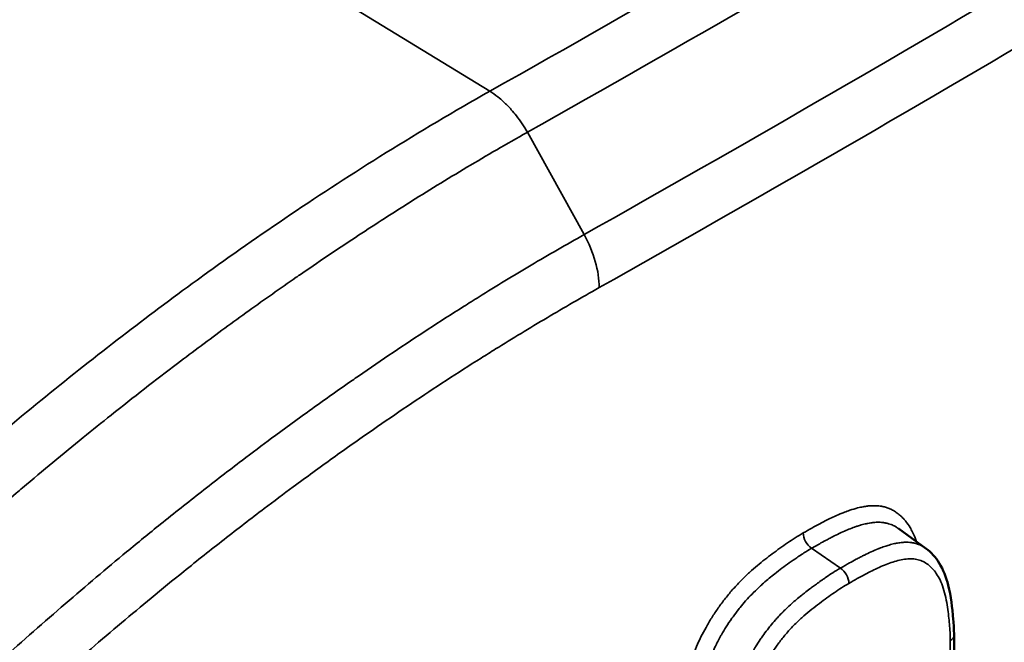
# Model space of a CAD drawing. Header units: millimetres. Extents: x 38 to 2514, y 38 to 1622.
# Tile 289 of 310: x 1743.77 to 1751.39, y 1263.14 to 1267.96. Entities that reach past the tile are written whole.
import ezdxf

# ---------------------------------------------------------------- set-up
doc = ezdxf.new("R2010")
doc.units = ezdxf.units.MM
doc.header["$LTSCALE"] = 7.692308
doc.layers.add('Visible (ISO)', color=7, linetype='Continuous', lineweight=50)
doc.layers.add('Visible Narrow (ISO)', color=7, linetype='Continuous', lineweight=35)

msp = doc.modelspace()

# ---------------------------------------------------------------- linework, layer by layer
at = {"layer": 'Visible (ISO)'}
for p, q in [((1750.5677, 1264.0209), (1750.7786, 1263.8679)), ((1750.9967, 1258.4765), (1750.9967, 1263.1964))]:
    msp.add_line(p, q, dxfattribs=at)
msp.add_open_spline([(1750.5677, 1264.0209), (1750.5677, 1264.0209), (1750.5677, 1264.021), (1750.5676, 1264.021)], degree=3, dxfattribs=at)
msp.add_open_spline([(1750.7784, 1263.8681), (1750.8201, 1263.8378), (1750.8543, 1263.7987), (1750.9134, 1263.7037), (1750.9362, 1263.6446), (1750.9731, 1263.4987), (1750.9832, 1263.4098), (1750.9942, 1263.2795), (1750.9967, 1263.2387), (1750.9967, 1263.1964)], degree=3, knots=[0, 0, 0, 0, 0.0217958, 0.0217958, 0.04721049, 0.04721049, 0.08176892, 0.08176892, 0.09685027, 0.09685027, 0.09685027, 0.09685027], dxfattribs=at)
at = {"layer": 'Visible Narrow (ISO)'}
for p, q in [((1740.8808, 1271.3894), (1747.4074, 1267.4029)), ((1747.6972, 1267.0856), (1748.1357, 1266.2945)), ((1750.7128, 1263.9023), (1750.7128, 1263.9024)), ((1749.8948, 1263.8689), (1750.1189, 1263.7164)), ((1750.9677, 1258.4358), (1750.9677, 1263.1558))]:
    msp.add_line(p, q, dxfattribs=at)
for centre, major_axis, ratio, start_param, end_param in [((1608.8296, 1355.133), (198.5474, -6.1112), 0.597148, 5.503145, 5.528576), ((1608.8243, 1354.9892), (198.9655, -6.1136), 0.597115, 5.503136, 5.528522), ((1608.8132, 1354.4696), (-199.6096, 6.119), 0.59707, 2.3615, 2.386886), ((1608.6371, 1348.563), (-200, 0.0003), 0.577349, 2.343509, 2.368881), ((1747.8342, 1266.1326), (-0.2941, 0.523), 0.570208, 3.933449, 4.701395), ((1749.901, 1263.9467), (0.0499, -0.0867), 0.576419, 3.927795, 5.411325), ((1750.1127, 1263.6386), (-0.0499, 0.0867), 0.576419, 3.927796, 5.411326), ((1750.8967, 1263.1964), (0.1, 0), 0.57735, 5.501714, 6.283248)]:
    msp.add_ellipse(centre, major_axis=major_axis, ratio=ratio, start_param=start_param, end_param=end_param, dxfattribs=at)
for points, knots in [([(1742.7336, 1263.9776), (1742.9531, 1264.1768), (1743.1671, 1264.3653), (1743.3725, 1264.5415), (1743.5779, 1264.7176), (1743.7746, 1264.8816), (1743.9707, 1265.0408), (1744.1667, 1265.2001), (1744.3621, 1265.3546), (1744.5632, 1265.509), (1744.7507, 1265.6531), (1744.9431, 1265.7972), (1745.1436, 1265.9428), (1745.1581, 1265.9533), (1745.1725, 1265.9638), (1745.1871, 1265.9743), (1745.4033, 1266.1307), (1745.6292, 1266.289), (1745.8655, 1266.4484), (1746.1018, 1266.6077), (1746.3484, 1266.7681), (1746.6055, 1266.9278), (1746.8626, 1267.0876), (1747.1301, 1267.2467), (1747.4074, 1267.4029)], [0, 0, 0, 0, 0.142857, 0.142857, 0.142857, 0.285714, 0.285714, 0.285714, 0.428571, 0.428571, 0.428571, 0.561827, 0.561827, 0.561827, 0.571429, 0.571429, 0.571429, 0.714286, 0.714286, 0.714286, 0.857143, 0.857143, 0.857143, 1, 1, 1, 1]), ([(1747.4074, 1267.4029), (1747.4285, 1267.3898), (1747.4495, 1267.3749), (1747.4702, 1267.3584), (1747.485, 1267.3467), (1747.4996, 1267.3341), (1747.514, 1267.3208), (1747.5343, 1267.3019), (1747.5541, 1267.2816), (1747.5733, 1267.26), (1747.5868, 1267.2448), (1747.5999, 1267.229), (1747.6127, 1267.2126), (1747.6436, 1267.173), (1747.6721, 1267.1302), (1747.6972, 1267.0856)], [0, 0, 0, 0, 0.194704, 0.194704, 0.194704, 0.333333, 0.333333, 0.333333, 0.528959, 0.528959, 0.528959, 0.666667, 0.666667, 0.666667, 1, 1, 1, 1]), ([(1743.0574, 1263.6904), (1743.174, 1263.796), (1743.2893, 1263.8988), (1743.5188, 1264.1004), (1743.6329, 1264.199), (1743.7609, 1264.3082), (1743.7773, 1264.3221), (1743.7936, 1264.3359), (1743.873, 1264.4033), (1743.9511, 1264.4688), (1744.1068, 1264.5981), (1744.1844, 1264.6618), (1744.334, 1264.7833), (1744.406, 1264.8412), (1744.4789, 1264.8993), (1744.4796, 1264.8998), (1744.5651, 1264.9679), (1744.6502, 1265.0349), (1744.8208, 1265.1674), (1744.9062, 1265.2331), (1745.0527, 1265.3442), (1745.1131, 1265.3896), (1745.1749, 1265.4357), (1745.1756, 1265.4361), (1745.2962, 1265.526), (1745.4191, 1265.616), (1745.664, 1265.7919), (1745.7856, 1265.8778), (1745.9185, 1265.9697), (1745.9267, 1265.9754), (1745.9349, 1265.9811), (1746.0753, 1266.078), (1746.2196, 1266.1754), (1746.4996, 1266.36), (1746.6352, 1266.4475), (1746.7739, 1266.5348), (1746.9229, 1266.6287), (1747.0748, 1266.722), (1747.3821, 1266.9055), (1747.5378, 1266.9959), (1747.6967, 1267.0853), (1747.6972, 1267.0856)], [0, 0, 0, 0, 0.076718, 0.076718, 0.155143, 0.155143, 0.166667, 0.166667, 0.166667, 0.222803, 0.222803, 0.27971, 0.27971, 0.332814, 0.332814, 0.333333, 0.333333, 0.395696, 0.395696, 0.457152, 0.457152, 0.499545, 0.499545, 0.5, 0.5, 0.583137, 0.583137, 0.661516, 0.661516, 0.666667, 0.666667, 0.666667, 0.754637, 0.754637, 0.833001, 0.833333, 0.833333, 0.91754, 0.91754, 0.999738, 1, 1, 1, 1]), ([(1748.1357, 1266.2945), (1748.1356, 1266.2945), (1748.1356, 1266.2945), (1747.9973, 1266.2166), (1747.8607, 1266.1376), (1747.5897, 1265.9769), (1747.4553, 1265.8951), (1747.2833, 1265.788), (1747.2432, 1265.7629), (1747.1108, 1265.6793), (1747.0197, 1265.6209), (1746.8387, 1265.503), (1746.7488, 1265.4435), (1746.5696, 1265.3231), (1746.4802, 1265.2622), (1746.3748, 1265.1893), (1746.3586, 1265.178), (1746.239, 1265.0949), (1746.1358, 1265.022), (1745.9294, 1264.8738), (1745.8264, 1264.7987), (1745.6461, 1264.6651), (1745.5691, 1264.6074), (1745.3877, 1264.4699), (1745.2827, 1264.389), (1745.0724, 1264.2246), (1744.9671, 1264.141), (1744.7741, 1263.9854), (1744.6869, 1263.9142), (1744.4437, 1263.7132), (1744.2853, 1263.5795), (1743.9622, 1263.3005), (1743.7976, 1263.1553), (1743.6302, 1263.0041)], [0.0000003, 0.0000003, 0.0000003, 0.0000003, 0.0000005, 0.0000005, 0.085837, 0.085837, 0.1732053, 0.1732053, 0.2, 0.2, 0.262248, 0.262248, 0.3251241, 0.3251241, 0.3884882, 0.3884882, 0.4, 0.4, 0.4734124, 0.4734124, 0.5462612, 0.5462612, 0.6, 0.6, 0.6722115, 0.6722115, 0.7429219, 0.7429219, 0.8, 0.8, 0.8999941, 0.8999941, 1, 1, 1, 1]), ([(1748.2531, 1265.8844), (1748.1165, 1265.8077), (1747.9818, 1265.7298), (1747.8493, 1265.6513), (1747.7144, 1265.5713), (1747.5818, 1265.4907), (1747.452, 1265.4099), (1747.4144, 1265.3865), (1747.377, 1265.363), (1747.3398, 1265.3396), (1747.2486, 1265.2821), (1747.1588, 1265.2246), (1747.0701, 1265.1668), (1746.9805, 1265.1085), (1746.892, 1265.0499), (1746.804, 1264.9909), (1746.7153, 1264.9314), (1746.6273, 1264.8714), (1746.5393, 1264.8106), (1746.525, 1264.8007), (1746.5107, 1264.7908), (1746.4964, 1264.7809), (1746.3947, 1264.7103), (1746.2931, 1264.6386), (1746.1912, 1264.5655), (1746.0901, 1264.493), (1745.9887, 1264.4191), (1745.8865, 1264.3435), (1745.8125, 1264.2887), (1745.7381, 1264.233), (1745.6632, 1264.1763), (1745.5605, 1264.0985), (1745.457, 1264.0189), (1745.3521, 1263.937), (1745.2495, 1263.8568), (1745.1456, 1263.7744), (1745.0402, 1263.6895), (1744.9572, 1263.6226), (1744.8732, 1263.5542), (1744.7882, 1263.484), (1744.6365, 1263.3588), (1744.4814, 1263.228), (1744.3231, 1263.0916), (1744.1649, 1262.9551), (1744.0036, 1262.813), (1743.8396, 1262.6651)], [0, 0, 0, 0, 0.086455, 0.086455, 0.086455, 0.1744723, 0.1744723, 0.1744723, 0.2, 0.2, 0.2, 0.2626259, 0.2626259, 0.2626259, 0.3258848, 0.3258848, 0.3258848, 0.3896323, 0.3896323, 0.3896323, 0.4, 0.4, 0.4, 0.4737505, 0.4737505, 0.4737505, 0.5469319, 0.5469319, 0.5469319, 0.6, 0.6, 0.6, 0.6727269, 0.6727269, 0.6727269, 0.7439348, 0.7439348, 0.7439348, 0.8, 0.8, 0.8, 0.9, 0.9, 0.9, 1, 1, 1, 1]), ([(1750.7071, 1263.9198), (1750.7035, 1263.9303), (1750.6996, 1263.9407), (1750.6956, 1263.9508), (1750.6895, 1263.9659), (1750.683, 1263.9803), (1750.6761, 1263.9941), (1750.6698, 1264.0067), (1750.6631, 1264.0187), (1750.6563, 1264.03), (1750.6461, 1264.0468), (1750.6355, 1264.0619), (1750.6246, 1264.0755), (1750.619, 1264.0827), (1750.6132, 1264.0894), (1750.6074, 1264.0958), (1750.5994, 1264.1046), (1750.5913, 1264.1126), (1750.583, 1264.1201), (1750.5748, 1264.1276), (1750.5663, 1264.1345), (1750.5575, 1264.141), (1750.5479, 1264.1481), (1750.538, 1264.1547), (1750.5275, 1264.1607), (1750.5189, 1264.1656), (1750.51, 1264.1701), (1750.5007, 1264.1741), (1750.492, 1264.1779), (1750.483, 1264.1813), (1750.4737, 1264.1843), (1750.4646, 1264.1872), (1750.4553, 1264.1897), (1750.4459, 1264.1917), (1750.4424, 1264.1924), (1750.4388, 1264.1931), (1750.4352, 1264.1938), (1750.422, 1264.1961), (1750.4089, 1264.1974), (1750.3961, 1264.198), (1750.3869, 1264.1985), (1750.3779, 1264.1985), (1750.3692, 1264.1983), (1750.3596, 1264.1981), (1750.3503, 1264.1975), (1750.3412, 1264.1967), (1750.3313, 1264.1958), (1750.3217, 1264.1947), (1750.3121, 1264.1932), (1750.2992, 1264.1913), (1750.2864, 1264.1889), (1750.2736, 1264.1861), (1750.2662, 1264.1845), (1750.2587, 1264.1828), (1750.2512, 1264.1808), (1750.2318, 1264.1759), (1750.2121, 1264.17), (1750.1921, 1264.1633), (1750.1778, 1264.1585), (1750.1633, 1264.1532), (1750.1489, 1264.1477), (1750.1431, 1264.1455), (1750.1374, 1264.1432), (1750.1317, 1264.1409), (1750.1116, 1264.1329), (1750.092, 1264.1244), (1750.0726, 1264.1156), (1750.0566, 1264.1082), (1750.0408, 1264.1007), (1750.025, 1264.093), (1750.0218, 1264.0914), (1750.0186, 1264.0898), (1750.0154, 1264.0882), (1749.9964, 1264.0787), (1749.9774, 1264.0689), (1749.9579, 1264.0585), (1749.9384, 1264.0481), (1749.9184, 1264.0372), (1749.8972, 1264.0254), (1749.876, 1264.0136), (1749.8537, 1264.001), (1749.8304, 1263.9875)], [0.2675847, 0.2675847, 0.2675847, 0.2675847, 0.2838041, 0.2838041, 0.2838041, 0.3079914, 0.3079914, 0.3079914, 0.3303285, 0.3303285, 0.3303285, 0.3635323, 0.3635323, 0.3635323, 0.3809524, 0.3809524, 0.3809524, 0.4047619, 0.4047619, 0.4047619, 0.4285714, 0.4285714, 0.4285714, 0.4546894, 0.4546894, 0.4546894, 0.4761905, 0.4761905, 0.4761905, 0.4963017, 0.4963017, 0.4963017, 0.5161758, 0.5161758, 0.5161758, 0.5238095, 0.5238095, 0.5238095, 0.5516466, 0.5516466, 0.5516466, 0.5714286, 0.5714286, 0.5714286, 0.593053, 0.593053, 0.593053, 0.6164404, 0.6164404, 0.6164404, 0.6481577, 0.6481577, 0.6481577, 0.6666667, 0.6666667, 0.6666667, 0.7142857, 0.7142857, 0.7142857, 0.7483178, 0.7483178, 0.7483178, 0.7619048, 0.7619048, 0.7619048, 0.8095238, 0.8095238, 0.8095238, 0.849098, 0.849098, 0.849098, 0.8571429, 0.8571429, 0.8571429, 0.9047619, 0.9047619, 0.9047619, 0.952381, 0.952381, 0.952381, 1, 1, 1, 1]), ([(1750.5676, 1264.021), (1750.5663, 1264.0219), (1750.565, 1264.0229), (1750.5631, 1264.0242), (1750.5626, 1264.0245), (1750.5558, 1264.0292), (1750.5494, 1264.0332), (1750.5321, 1264.0431), (1750.5209, 1264.0485), (1750.5033, 1264.0554), (1750.4971, 1264.0575), (1750.4818, 1264.062), (1750.4727, 1264.0642), (1750.459, 1264.0666), (1750.4546, 1264.0673), (1750.4451, 1264.0686), (1750.44, 1264.0691), (1750.4237, 1264.0703), (1750.4125, 1264.0704), (1750.3962, 1264.07), (1750.3908, 1264.0697), (1750.3839, 1264.0692), (1750.3824, 1264.0691), (1750.3719, 1264.0682), (1750.363, 1264.0671), (1750.3462, 1264.0647), (1750.3382, 1264.0633), (1750.3261, 1264.061), (1750.3219, 1264.0601), (1750.3052, 1264.0565), (1750.2925, 1264.0534), (1750.2702, 1264.047), (1750.2606, 1264.0441), (1750.243, 1264.0384), (1750.235, 1264.0357), (1750.2126, 1264.0277), (1750.1981, 1264.0221), (1750.18, 1264.0149), (1750.1765, 1264.0134), (1750.1565, 1264.0051), (1750.1403, 1263.998), (1750.1228, 1263.9899), (1750.1213, 1263.9892), (1750.1032, 1263.9808), (1750.0869, 1263.9729), (1750.0695, 1263.9642), (1750.0686, 1263.9637), (1750.0606, 1263.9597), (1750.0535, 1263.956), (1750.0358, 1263.9469), (1750.0253, 1263.9413), (1749.9994, 1263.9275), (1749.9838, 1263.919), (1749.9643, 1263.9082), (1749.961, 1263.9064), (1749.9397, 1263.8945), (1749.9208, 1263.8838), (1749.899, 1263.8713), (1749.8969, 1263.8701), (1749.8948, 1263.8689)], [0.4304916, 0.4304916, 0.4304916, 0.4304916, 0.4344229, 0.4344229, 0.4359561, 0.4359561, 0.4545455, 0.4545455, 0.4844031, 0.4844031, 0.5, 0.5, 0.5223874, 0.5223874, 0.5331356, 0.5331356, 0.5454545, 0.5454545, 0.5730848, 0.5730848, 0.5869634, 0.5869634, 0.5909091, 0.5909091, 0.6146117, 0.6146117, 0.6363636, 0.6363636, 0.6476796, 0.6476796, 0.6818182, 0.6818182, 0.7068483, 0.7068483, 0.7272727, 0.7272727, 0.7636606, 0.7636606, 0.7727273, 0.7727273, 0.814236, 0.814236, 0.8181818, 0.8181818, 0.8613419, 0.8613419, 0.8636364, 0.8636364, 0.8821802, 0.8821802, 0.9090909, 0.9090909, 0.9469093, 0.9469093, 0.9545455, 0.9545455, 0.9956369, 0.9956369, 1, 1, 1, 1]), ([(1749.8304, 1263.9875), (1749.8091, 1263.9753), (1749.7882, 1263.9625), (1749.7681, 1263.9496), (1749.7479, 1263.9367), (1749.7285, 1263.9237), (1749.7089, 1263.9103), (1749.6893, 1263.8969), (1749.6696, 1263.883), (1749.65, 1263.869), (1749.6303, 1263.855), (1749.6109, 1263.8408), (1749.5915, 1263.8263), (1749.5721, 1263.8119), (1749.5529, 1263.7973), (1749.5337, 1263.7822), (1749.5145, 1263.7672), (1749.4953, 1263.7517), (1749.4758, 1263.7353), (1749.4563, 1263.7189), (1749.4363, 1263.7016), (1749.4159, 1263.6829), (1749.3954, 1263.6642), (1749.3744, 1263.6442), (1749.3532, 1263.6229), (1749.332, 1263.6016), (1749.3108, 1263.579), (1749.29, 1263.5555), (1749.2691, 1263.532), (1749.2488, 1263.5076), (1749.2293, 1263.4828), (1749.2097, 1263.458), (1749.191, 1263.4328), (1749.1733, 1263.4076), (1749.1556, 1263.3824), (1749.1388, 1263.3573), (1749.1231, 1263.3323), (1749.1074, 1263.3073), (1749.0926, 1263.2825), (1749.0787, 1263.2577), (1749.0648, 1263.233), (1749.0517, 1263.2083), (1749.0394, 1263.1835), (1749.0271, 1263.1588), (1749.0155, 1263.1339), (1749.0047, 1263.1088), (1748.9939, 1263.0837), (1748.9838, 1263.0584), (1748.9744, 1263.0329), (1748.9651, 1263.0073), (1748.9565, 1262.9816), (1748.9487, 1262.9558), (1748.9409, 1262.93), (1748.9338, 1262.9041), (1748.9275, 1262.8781), (1748.9211, 1262.8522), (1748.9154, 1262.8262), (1748.9104, 1262.8002), (1748.9054, 1262.7741), (1748.901, 1262.7479), (1748.8971, 1262.7213), (1748.8933, 1262.6947), (1748.8899, 1262.6676), (1748.8871, 1262.6396), (1748.8842, 1262.6116), (1748.8819, 1262.5827), (1748.8801, 1262.5527), (1748.8782, 1262.5227), (1748.8769, 1262.4916), (1748.876, 1262.4596), (1748.8752, 1262.4275), (1748.8748, 1262.3944), (1748.8748, 1262.3601)], [0, 0, 0, 0, 0.0416667, 0.0416667, 0.0416667, 0.0833333, 0.0833333, 0.0833333, 0.125, 0.125, 0.125, 0.1666667, 0.1666667, 0.1666667, 0.2083333, 0.2083333, 0.2083333, 0.25, 0.25, 0.25, 0.2916667, 0.2916667, 0.2916667, 0.3333333, 0.3333333, 0.3333333, 0.375, 0.375, 0.375, 0.4166667, 0.4166667, 0.4166667, 0.4583333, 0.4583333, 0.4583333, 0.5, 0.5, 0.5, 0.5416667, 0.5416667, 0.5416667, 0.5833333, 0.5833333, 0.5833333, 0.625, 0.625, 0.625, 0.6666667, 0.6666667, 0.6666667, 0.7083333, 0.7083333, 0.7083333, 0.75, 0.75, 0.75, 0.7916667, 0.7916667, 0.7916667, 0.8333333, 0.8333333, 0.8333333, 0.875, 0.875, 0.875, 0.9166667, 0.9166667, 0.9166667, 0.9583333, 0.9583333, 0.9583333, 1, 1, 1, 1]), ([(1750.7784, 1263.8681), (1750.7766, 1263.8694), (1750.7747, 1263.8707), (1750.7728, 1263.872), (1750.7694, 1263.8744), (1750.766, 1263.8766), (1750.7625, 1263.8788), (1750.7558, 1263.8829), (1750.7489, 1263.8868), (1750.7418, 1263.8903), (1750.7384, 1263.892), (1750.7349, 1263.8936), (1750.7313, 1263.8952), (1750.7282, 1263.8965), (1750.725, 1263.8978), (1750.7218, 1263.8991), (1750.7131, 1263.9024), (1750.7041, 1263.9053), (1750.6948, 1263.9077), (1750.6912, 1263.9086), (1750.6876, 1263.9094), (1750.6839, 1263.9102), (1750.6802, 1263.9109), (1750.6765, 1263.9116), (1750.6728, 1263.9122), (1750.6702, 1263.9126), (1750.6675, 1263.913), (1750.6649, 1263.9133), (1750.6577, 1263.9142), (1750.6505, 1263.9149), (1750.6431, 1263.9152), (1750.6361, 1263.9156), (1750.629, 1263.9157), (1750.6219, 1263.9155), (1750.6154, 1263.9154), (1750.609, 1263.9151), (1750.6025, 1263.9146), (1750.5977, 1263.9143), (1750.593, 1263.9138), (1750.5882, 1263.9133), (1750.5818, 1263.9126), (1750.5753, 1263.9118), (1750.5688, 1263.9108), (1750.5581, 1263.9092), (1750.5474, 1263.9071), (1750.5366, 1263.9048), (1750.5294, 1263.9032), (1750.5221, 1263.9015), (1750.5148, 1263.8996), (1750.5018, 1263.8963), (1750.4889, 1263.8925), (1750.4759, 1263.8884), (1750.4706, 1263.8867), (1750.4654, 1263.885), (1750.4602, 1263.8832), (1750.4461, 1263.8784), (1750.432, 1263.8732), (1750.4179, 1263.8677), (1750.4152, 1263.8666), (1750.4125, 1263.8656), (1750.4098, 1263.8645), (1750.3919, 1263.8573), (1750.3741, 1263.8497), (1750.3563, 1263.8417), (1750.3388, 1263.8338), (1750.3214, 1263.8255), (1750.3038, 1263.8168), (1750.3013, 1263.8155), (1750.2988, 1263.8143), (1750.2963, 1263.813), (1750.2875, 1263.8086), (1750.2786, 1263.8041), (1750.2696, 1263.7994), (1750.2601, 1263.7945), (1750.2504, 1263.7894), (1750.2407, 1263.7842), (1750.2235, 1263.7751), (1750.2059, 1263.7655), (1750.1876, 1263.7553), (1750.1656, 1263.7431), (1750.1427, 1263.7301), (1750.1189, 1263.7164)], [0.4607195, 0.4607195, 0.4607195, 0.4607195, 0.4669746, 0.4669746, 0.4669746, 0.4782609, 0.4782609, 0.4782609, 0.4999917, 0.4999917, 0.4999917, 0.5105586, 0.5105586, 0.5105586, 0.5199341, 0.5199341, 0.5199341, 0.5454407, 0.5454407, 0.5454407, 0.5553929, 0.5553929, 0.5553929, 0.5652174, 0.5652174, 0.5652174, 0.5721824, 0.5721824, 0.5721824, 0.5908993, 0.5908993, 0.5908993, 0.6086957, 0.6086957, 0.6086957, 0.6247509, 0.6247509, 0.6247509, 0.6363918, 0.6363918, 0.6363918, 0.6521739, 0.6521739, 0.6521739, 0.6781031, 0.6781031, 0.6781031, 0.6956522, 0.6956522, 0.6956522, 0.7266759, 0.7266759, 0.7266759, 0.7391304, 0.7391304, 0.7391304, 0.7727321, 0.7727321, 0.7727321, 0.7791942, 0.7791942, 0.7791942, 0.8217173, 0.8217173, 0.8217173, 0.8636153, 0.8636153, 0.8636153, 0.8695652, 0.8695652, 0.8695652, 0.8906474, 0.8906474, 0.8906474, 0.9130435, 0.9130435, 0.9130435, 0.9524616, 0.9524616, 0.9524616, 0.9999999, 0.9999999, 0.9999999, 0.9999999]), ([(1749.8948, 1263.8689), (1749.875, 1263.8575), (1749.8555, 1263.8455), (1749.8232, 1263.8248), (1749.8101, 1263.8162), (1749.7914, 1263.8036), (1749.7857, 1263.7998), (1749.7612, 1263.783), (1749.742, 1263.7695), (1749.7038, 1263.7422), (1749.6849, 1263.7284), (1749.6475, 1263.7005), (1749.629, 1263.6865), (1749.5965, 1263.6609), (1749.5822, 1263.6495), (1749.564, 1263.6344), (1749.56, 1263.6311), (1749.542, 1263.6159), (1749.5277, 1263.6037), (1749.5089, 1263.5869), (1749.5046, 1263.5829), (1749.4826, 1263.5629), (1749.4647, 1263.5459), (1749.4454, 1263.5266), (1749.4439, 1263.5252), (1749.4283, 1263.5094), (1749.4141, 1263.4945), (1749.395, 1263.4737), (1749.3901, 1263.4681), (1749.3704, 1263.446), (1749.356, 1263.4289), (1749.338, 1263.4067), (1749.3341, 1263.4018), (1749.3155, 1263.3781), (1749.3013, 1263.3591), (1749.2849, 1263.3363), (1749.2823, 1263.3326), (1749.2636, 1263.306), (1749.2485, 1263.2833), (1749.2215, 1263.2405), (1749.2096, 1263.2205), (1749.1969, 1263.1982), (1749.1955, 1263.1959), (1749.1832, 1263.1739), (1749.1727, 1263.1543), (1749.1616, 1263.1321), (1749.1603, 1263.1296), (1749.1494, 1263.1077), (1749.1404, 1263.0885), (1749.1306, 1263.0663), (1749.1293, 1263.0634), (1749.1185, 1263.0381), (1749.1095, 1263.0157), (1749.0929, 1262.9702), (1749.0852, 1262.9472), (1749.0712, 1262.9008), (1749.0647, 1262.8773), (1749.0531, 1262.83), (1749.048, 1262.8062), (1749.0391, 1262.7601), (1749.0353, 1262.7378), (1749.0316, 1262.713), (1749.0313, 1262.7109), (1749.0279, 1262.6875), (1749.0251, 1262.6657), (1749.0223, 1262.6395), (1749.0219, 1262.6358), (1749.0189, 1262.6057), (1749.0166, 1262.5781), (1749.0134, 1262.5247), (1749.0122, 1262.4991), (1749.0112, 1262.4683), (1749.0111, 1262.4641), (1749.0103, 1262.4349), (1749.01, 1262.4093), (1749.0098, 1262.3762), (1749.0098, 1262.3696), (1749.0098, 1262.3629)], [0, 0, 0, 0, 0.0416667, 0.0416667, 0.0707626, 0.0707626, 0.0833333, 0.0833333, 0.125, 0.125, 0.1666667, 0.1666667, 0.2083333, 0.2083333, 0.2409657, 0.2409657, 0.25, 0.25, 0.2819913, 0.2819913, 0.2916667, 0.2916667, 0.3302179, 0.3302179, 0.3333333, 0.3333333, 0.3640385, 0.3640385, 0.375, 0.375, 0.407531, 0.407531, 0.4166667, 0.4166667, 0.4514654, 0.4514654, 0.4583333, 0.4583333, 0.5, 0.5, 0.5372721, 0.5372721, 0.5416667, 0.5416667, 0.5784723, 0.5784723, 0.5833333, 0.5833333, 0.6195537, 0.6195537, 0.625, 0.625, 0.6666667, 0.6666667, 0.7083333, 0.7083333, 0.75, 0.75, 0.7916667, 0.7916667, 0.8299451, 0.8299451, 0.8333333, 0.8333333, 0.8692225, 0.8692225, 0.875, 0.875, 0.9166667, 0.9166667, 0.9525839, 0.9525839, 0.9583333, 0.9583333, 0.991709, 0.991709, 1, 1, 1, 1]), ([(1750.9677, 1263.1558), (1750.9677, 1263.1769), (1750.967, 1263.1979), (1750.9647, 1263.24), (1750.963, 1263.2611), (1750.9593, 1263.3029), (1750.9572, 1263.3237), (1750.9524, 1263.367), (1750.9496, 1263.3895), (1750.9425, 1263.4375), (1750.9381, 1263.4628), (1750.9273, 1263.5132), (1750.9208, 1263.5382), (1750.9057, 1263.5843), (1750.8972, 1263.6053), (1750.8791, 1263.6427), (1750.8695, 1263.659), (1750.8498, 1263.6881), (1750.8395, 1263.7009), (1750.8182, 1263.7238), (1750.8071, 1263.7339), (1750.7837, 1263.7517), (1750.7715, 1263.7594), (1750.7459, 1263.7721), (1750.7325, 1263.7771), (1750.7044, 1263.7842), (1750.6896, 1263.7864), (1750.6588, 1263.7879), (1750.6428, 1263.7872), (1750.61, 1263.7836), (1750.5931, 1263.7807), (1750.5591, 1263.773), (1750.5419, 1263.7682), (1750.5069, 1263.757), (1750.4891, 1263.7506), (1750.4533, 1263.7367), (1750.4354, 1263.7291), (1750.3995, 1263.713), (1750.3816, 1263.7045), (1750.3451, 1263.6865), (1750.3267, 1263.6769), (1750.2884, 1263.6567), (1750.2687, 1263.6459), (1750.2274, 1263.6229), (1750.2058, 1263.6106), (1750.1833, 1263.5977)], [0, 0, 0, 0, 0.0454545, 0.0454545, 0.0909091, 0.0909091, 0.1363636, 0.1363636, 0.1818182, 0.1818182, 0.2272727, 0.2272727, 0.2727273, 0.2727273, 0.3181818, 0.3181818, 0.3636364, 0.3636364, 0.4090909, 0.4090909, 0.4545455, 0.4545455, 0.5, 0.5, 0.5454545, 0.5454545, 0.5909091, 0.5909091, 0.6363636, 0.6363636, 0.6818182, 0.6818182, 0.7272727, 0.7272727, 0.7727273, 0.7727273, 0.8181818, 0.8181818, 0.8636364, 0.8636364, 0.9090909, 0.9090909, 0.9545455, 0.9545455, 0.9999998, 0.9999998, 0.9999998, 0.9999998]), ([(1750.1189, 1263.7164), (1750.0986, 1263.7047), (1750.0785, 1263.6924), (1750.0586, 1263.6796), (1750.0553, 1263.6775), (1750.052, 1263.6753), (1750.0487, 1263.6732), (1750.0321, 1263.6624), (1750.0157, 1263.6513), (1749.9993, 1263.64), (1749.9924, 1263.6352), (1749.9855, 1263.6304), (1749.9786, 1263.6256), (1749.9659, 1263.6167), (1749.9533, 1263.6077), (1749.9406, 1263.5986), (1749.93, 1263.591), (1749.9194, 1263.5833), (1749.9088, 1263.5755), (1749.8996, 1263.5687), (1749.8904, 1263.5619), (1749.8811, 1263.5549), (1749.8675, 1263.5447), (1749.8537, 1263.5341), (1749.8397, 1263.5231), (1749.8329, 1263.5179), (1749.8261, 1263.5125), (1749.8193, 1263.507), (1749.8051, 1263.4956), (1749.7906, 1263.4837), (1749.7758, 1263.4712), (1749.7685, 1263.4649), (1749.761, 1263.4585), (1749.7535, 1263.4519), (1749.7389, 1263.4392), (1749.724, 1263.4257), (1749.709, 1263.4115), (1749.7007, 1263.4036), (1749.6922, 1263.3955), (1749.6838, 1263.3872), (1749.6713, 1263.3749), (1749.6589, 1263.3622), (1749.6466, 1263.3492), (1749.6442, 1263.3466), (1749.6418, 1263.344), (1749.6393, 1263.3414), (1749.6311, 1263.3326), (1749.623, 1263.3236), (1749.6151, 1263.3146), (1749.6018, 1263.2996), (1749.589, 1263.2844), (1749.5767, 1263.2692), (1749.5686, 1263.2592), (1749.5607, 1263.2492), (1749.553, 1263.2393), (1749.5406, 1263.2232), (1749.5288, 1263.2071), (1749.5174, 1263.1911), (1749.5109, 1263.182), (1749.5046, 1263.1729), (1749.4984, 1263.1637), (1749.4859, 1263.1453), (1749.474, 1263.1268), (1749.4625, 1263.1082), (1749.4584, 1263.1015), (1749.4543, 1263.0947), (1749.4502, 1263.088), (1749.4394, 1263.0697), (1749.429, 1263.0514), (1749.4191, 1263.033), (1749.417, 1263.0293), (1749.415, 1263.0255), (1749.413, 1263.0217), (1749.4112, 1263.0183), (1749.4094, 1263.0149), (1749.4077, 1263.0115), (1749.396, 1262.989), (1749.385, 1262.9663), (1749.3747, 1262.9434), (1749.3732, 1262.94), (1749.3717, 1262.9366), (1749.3702, 1262.9332), (1749.3608, 1262.9117), (1749.352, 1262.89), (1749.3439, 1262.8683), (1749.3421, 1262.8633), (1749.3403, 1262.8584), (1749.3385, 1262.8535), (1749.3373, 1262.8501), (1749.3361, 1262.8468), (1749.3349, 1262.8434), (1749.3268, 1262.82), (1749.3194, 1262.7965), (1749.3128, 1262.7733), (1749.3109, 1262.7667), (1749.3091, 1262.7601), (1749.3074, 1262.7536), (1749.3021, 1262.7337), (1749.2973, 1262.7139), (1749.2929, 1262.6943), (1749.2908, 1262.6846), (1749.2888, 1262.675), (1749.2869, 1262.6653), (1749.2837, 1262.6493), (1749.2808, 1262.6333), (1749.2782, 1262.6176), (1749.276, 1262.6044), (1749.274, 1262.5912), (1749.2721, 1262.5782), (1749.2705, 1262.5664), (1749.2689, 1262.5547), (1749.2675, 1262.5431), (1749.2646, 1262.5186), (1749.2622, 1262.4946), (1749.2603, 1262.4708), (1749.2586, 1262.4501), (1749.2573, 1262.4295), (1749.2562, 1262.4086), (1749.256, 1262.4055), (1749.2558, 1262.4024), (1749.2557, 1262.3993), (1749.2546, 1262.3771), (1749.2538, 1262.3546), (1749.2532, 1262.331), (1749.2527, 1262.3079), (1749.2524, 1262.2839), (1749.2523, 1262.2589), (1749.2523, 1262.2538), (1749.2523, 1262.2487), (1749.2523, 1262.2435)], [0, 0, 0, 0, 0.045455, 0.045455, 0.045455, 0.052944, 0.052944, 0.052944, 0.090909, 0.090909, 0.090909, 0.106913, 0.106913, 0.106913, 0.136364, 0.136364, 0.136364, 0.160818, 0.160818, 0.160818, 0.181818, 0.181818, 0.181818, 0.212546, 0.212546, 0.212546, 0.227273, 0.227273, 0.227273, 0.257665, 0.257665, 0.257665, 0.272727, 0.272727, 0.272727, 0.301883, 0.301883, 0.301883, 0.318182, 0.318182, 0.318182, 0.342417, 0.342417, 0.342417, 0.34723, 0.34723, 0.34723, 0.363636, 0.363636, 0.363636, 0.391097, 0.391097, 0.391097, 0.409091, 0.409091, 0.409091, 0.438092, 0.438092, 0.438092, 0.454545, 0.454545, 0.454545, 0.487867, 0.487867, 0.487867, 0.5, 0.5, 0.5, 0.53272, 0.53272, 0.53272, 0.5394, 0.5394, 0.5394, 0.545455, 0.545455, 0.545455, 0.585175, 0.585175, 0.585175, 0.591053, 0.591053, 0.591053, 0.628015, 0.628015, 0.628015, 0.636364, 0.636364, 0.636364, 0.642056, 0.642056, 0.642056, 0.681818, 0.681818, 0.681818, 0.693025, 0.693025, 0.693025, 0.727273, 0.727273, 0.727273, 0.744291, 0.744291, 0.744291, 0.772727, 0.772727, 0.772727, 0.796534, 0.796534, 0.796534, 0.818182, 0.818182, 0.818182, 0.863636, 0.863636, 0.863636, 0.903206, 0.903206, 0.903206, 0.909091, 0.909091, 0.909091, 0.95092, 0.95092, 0.95092, 0.991698, 0.991698, 0.991698, 1, 1, 1, 1]), ([(1750.1833, 1263.5977), (1750.1646, 1263.587), (1750.1459, 1263.5755), (1750.1271, 1263.5634), (1750.1084, 1263.5513), (1750.0896, 1263.5387), (1750.0707, 1263.5257), (1750.0518, 1263.5127), (1750.0328, 1263.4993), (1750.0138, 1263.4856), (1749.9947, 1263.4719), (1749.9756, 1263.4579), (1749.9562, 1263.4433), (1749.9369, 1263.4288), (1749.9174, 1263.4137), (1749.8974, 1263.3977), (1749.8774, 1263.3817), (1749.8569, 1263.3647), (1749.8359, 1263.3462), (1749.8149, 1263.3278), (1749.7933, 1263.3079), (1749.7721, 1263.287), (1749.7509, 1263.2661), (1749.7301, 1263.2441), (1749.7105, 1263.2219), (1749.6908, 1263.1997), (1749.6724, 1263.1772), (1749.6552, 1263.1548), (1749.6379, 1263.1323), (1749.6217, 1263.1099), (1749.6065, 1263.0874), (1749.5913, 1263.065), (1749.5771, 1263.0425), (1749.5637, 1263.02), (1749.5503, 1262.9976), (1749.5377, 1262.975), (1749.526, 1262.9524), (1749.5143, 1262.9298), (1749.5034, 1262.9071), (1749.4933, 1262.8842), (1749.4833, 1262.8612), (1749.4741, 1262.838), (1749.4657, 1262.8146), (1749.4573, 1262.7912), (1749.4498, 1262.7676), (1749.4431, 1262.7439), (1749.4363, 1262.7202), (1749.4304, 1262.6966), (1749.4252, 1262.673), (1749.42, 1262.6495), (1749.4156, 1262.6261), (1749.4117, 1262.6028), (1749.4079, 1262.5795), (1749.4046, 1262.5564), (1749.4019, 1262.5336), (1749.3991, 1262.5107), (1749.3969, 1262.4881), (1749.395, 1262.4656), (1749.3932, 1262.443), (1749.3918, 1262.4205), (1749.3906, 1262.3974), (1749.3895, 1262.3743), (1749.3887, 1262.3506), (1749.3881, 1262.3255), (1749.3876, 1262.3005), (1749.3873, 1262.274), (1749.3873, 1262.2464)], [0, 0, 0, 0, 0.045455, 0.045455, 0.045455, 0.090909, 0.090909, 0.090909, 0.136364, 0.136364, 0.136364, 0.181818, 0.181818, 0.181818, 0.227273, 0.227273, 0.227273, 0.272727, 0.272727, 0.272727, 0.318182, 0.318182, 0.318182, 0.363636, 0.363636, 0.363636, 0.409091, 0.409091, 0.409091, 0.454545, 0.454545, 0.454545, 0.5, 0.5, 0.5, 0.545455, 0.545455, 0.545455, 0.590909, 0.590909, 0.590909, 0.636364, 0.636364, 0.636364, 0.681818, 0.681818, 0.681818, 0.727273, 0.727273, 0.727273, 0.772727, 0.772727, 0.772727, 0.818182, 0.818182, 0.818182, 0.863636, 0.863636, 0.863636, 0.909091, 0.909091, 0.909091, 0.954545, 0.954545, 0.954545, 1, 1, 1, 1])]:
    msp.add_open_spline(points, degree=3, knots=knots, dxfattribs=at)

doc.saveas('drawing.dxf')
